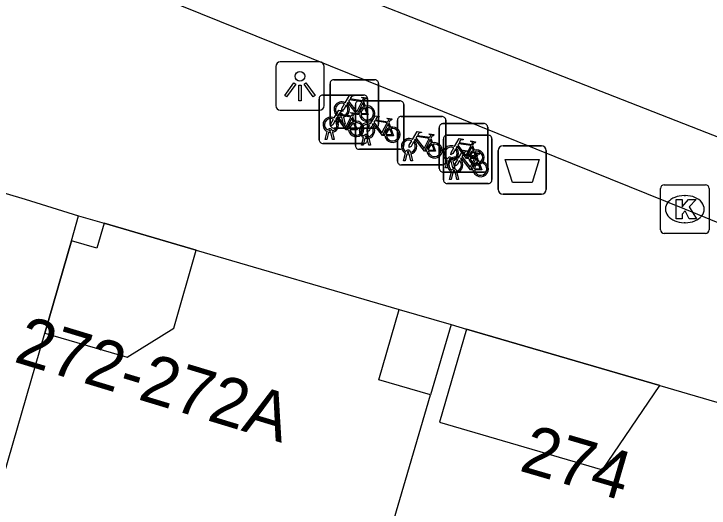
# Model space of a CAD drawing. Extents: x 162172 to 163187, y 382874 to 383684.
# Drawn here: x 163028.07 to 163042.41, y 383640.15 to 383650.35 of the extents above; entities that cross this region are included whole.
import ezdxf

# ---------------------------------------------------------------- set-up
doc = ezdxf.new("R2010")
doc.units = 0
for name, color, linetype in [('IMGEO_Afvalbak', 7, 'Continuous'), ('IMGEO_Fietsenrek', 7, 'Continuous'), ('IMGEO_Kolk', 7, 'Continuous'), ('IMGEO_Lichtpunt', 7, 'Continuous'), ('IMGEO_Pand', 7, 'Continuous'), ('IMGEO_Pand_nummerreeks', 7, 'Continuous'), ('IMGEO_Pand_overbouw', 7, 'Continuous'), ('IMGEO_Rijbaan_lokaal_gesloten', 7, 'Continuous'), ('IMGEO_Voetgangersgebied_open', 7, 'Continuous'), ('IMGEO_Voetpad_open', 7, 'Continuous')]:
    doc.layers.add(name, color=color, linetype=linetype)

msp = doc.modelspace()

# ---------------------------------------------------------------- linework, layer by layer
at = {"layer": 'IMGEO_Afvalbak'}
for p, q in [((163038.159, 383647.633), (163038.949, 383647.633)), ((163038.949, 383647.633), (163038.159, 383647.633)), ((163038.059, 383646.733), (163038.059, 383647.533)), ((163038.059, 383647.533), (163038.059, 383646.733)), ((163039.049, 383647.533), (163039.049, 383646.733)), ((163039.049, 383646.733), (163039.049, 383647.533)), ((163038.949, 383646.633), (163038.159, 383646.633)), ((163038.159, 383646.633), (163038.949, 383646.633))]:
    msp.add_line(p, q, dxfattribs=at)
msp.add_lwpolyline([(163038.202, 383647.347), (163038.906, 383647.347), (163038.757, 383646.877), (163038.351, 383646.877), (163038.202, 383647.347)], dxfattribs=at)
for centre, start, end in [((163038.159, 383647.533), 90, 180), ((163038.159, 383647.533), 90, 180), ((163038.949, 383647.533), 0, 90), ((163038.949, 383647.533), 360, 90), ((163038.159, 383646.733), 180, 270), ((163038.159, 383646.733), 180, 270), ((163038.949, 383646.733), 270, 0), ((163038.949, 383646.733), 270, 0)]:
    msp.add_arc(centre, 0.1, start, end, dxfattribs=at)
at = {"layer": 'IMGEO_Fietsenrek'}
for p, q in [((163034.591, 383648.071), (163034.591, 383648.912)), ((163034.591, 383648.912), (163034.591, 383648.071)), ((163034.666, 383648.996), (163035.507, 383648.996)), ((163035.507, 383648.996), (163034.666, 383648.996)), ((163035.591, 383648.921), (163035.591, 383648.08)), ((163035.591, 383648.08), (163035.591, 383648.921)), ((163034.439, 383648.68), (163035.28, 383648.68)), ((163035.28, 383648.68), (163034.439, 383648.68)), ((163034.364, 383647.755), (163034.364, 383648.596)), ((163034.364, 383648.596), (163034.364, 383647.755)), ((163035.113, 383647.635), (163035.113, 383648.476)), ((163035.113, 383648.476), (163035.113, 383647.635)), ((163035.188, 383648.56), (163036.029, 383648.56)), ((163036.029, 383648.56), (163035.188, 383648.56)), ((163035.278, 383648.545), (163035.314, 383648.45)), ((163035.364, 383648.605), (163035.364, 383647.764)), ((163035.364, 383647.764), (163035.364, 383648.605)), ((163036.113, 383648.485), (163036.113, 383647.644)), ((163036.113, 383647.644), (163036.113, 383648.485)), ((163034.718, 383648.08), (163034.757, 383648.24)), ((163034.787, 383648.228), (163034.752, 383648.08)), ((163034.829, 383648.252), (163034.828, 383648.256)), ((163034.87, 383648.08), (163034.836, 383648.222)), ((163034.86, 383648.263), (163034.861, 383648.256)), ((163034.868, 383648.226), (163034.903, 383648.08)), ((163035.051, 383648.229), (163035.087, 383648.134)), ((163036.055, 383648.237), (163036.896, 383648.237)), ((163036.896, 383648.237), (163036.055, 383648.237)), ((163034.752, 383648.08), (163034.718, 383648.08)), ((163034.903, 383648.08), (163034.87, 383648.08)), ((163035.8, 383648.109), (163035.836, 383648.014)), ((163035.98, 383647.312), (163035.98, 383648.153)), ((163035.98, 383648.153), (163035.98, 383647.312)), ((163036.918, 383648.09), (163037.759, 383648.09)), ((163037.759, 383648.09), (163036.918, 383648.09)), ((163036.98, 383648.162), (163036.98, 383647.321)), ((163036.98, 383647.321), (163036.98, 383648.162)), ((163034.491, 383647.764), (163034.53, 383647.924)), ((163034.56, 383647.912), (163034.525, 383647.764)), ((163034.602, 383647.936), (163034.601, 383647.94)), ((163034.643, 383647.764), (163034.609, 383647.906)), ((163034.633, 383647.947), (163034.634, 383647.94)), ((163034.641, 383647.91), (163034.676, 383647.764)), ((163035.516, 383647.996), (163034.675, 383647.996)), ((163034.675, 383647.996), (163035.516, 383647.996)), ((163036.843, 383647.165), (163036.843, 383648.006)), ((163036.843, 383648.006), (163036.843, 383647.165)), ((163037.843, 383648.015), (163037.843, 383647.174)), ((163037.843, 383647.174), (163037.843, 383648.015)), ((163034.525, 383647.764), (163034.491, 383647.764)), ((163034.676, 383647.764), (163034.643, 383647.764)), ((163035.24, 383647.644), (163035.279, 383647.804)), ((163035.309, 383647.792), (163035.274, 383647.644)), ((163035.351, 383647.816), (163035.35, 383647.82)), ((163035.392, 383647.644), (163035.358, 383647.786)), ((163035.382, 383647.827), (163035.383, 383647.82)), ((163035.39, 383647.79), (163035.425, 383647.644)), ((163036.667, 383647.786), (163036.703, 383647.691)), ((163036.93, 383646.927), (163036.93, 383647.768)), ((163036.93, 383647.768), (163036.93, 383646.927)), ((163037.005, 383647.852), (163037.846, 383647.852)), ((163037.846, 383647.852), (163037.005, 383647.852)), ((163037.93, 383647.777), (163037.93, 383646.936)), ((163037.93, 383646.936), (163037.93, 383647.777)), ((163035.289, 383647.68), (163034.448, 383647.68)), ((163034.448, 383647.68), (163035.289, 383647.68)), ((163035.274, 383647.644), (163035.24, 383647.644)), ((163035.425, 383647.644), (163035.392, 383647.644)), ((163037.53, 383647.639), (163037.566, 383647.544)), ((163036.038, 383647.56), (163035.197, 383647.56)), ((163035.197, 383647.56), (163036.038, 383647.56)), ((163036.107, 383647.321), (163036.146, 383647.481)), ((163036.176, 383647.469), (163036.141, 383647.321)), ((163036.218, 383647.493), (163036.217, 383647.497)), ((163036.259, 383647.321), (163036.225, 383647.463)), ((163036.249, 383647.504), (163036.25, 383647.497)), ((163036.257, 383647.467), (163036.292, 383647.321)), ((163036.141, 383647.321), (163036.107, 383647.321)), ((163036.292, 383647.321), (163036.259, 383647.321)), ((163036.97, 383647.174), (163037.009, 383647.334)), ((163037.039, 383647.322), (163037.004, 383647.174)), ((163037.081, 383647.346), (163037.08, 383647.35)), ((163037.122, 383647.174), (163037.088, 383647.316)), ((163037.112, 383647.357), (163037.113, 383647.35)), ((163037.12, 383647.32), (163037.155, 383647.174)), ((163037.617, 383647.401), (163037.653, 383647.306)), ((163036.905, 383647.237), (163036.064, 383647.237)), ((163036.064, 383647.237), (163036.905, 383647.237)), ((163037.004, 383647.174), (163036.97, 383647.174)), ((163037.155, 383647.174), (163037.122, 383647.174)), ((163037.768, 383647.09), (163036.927, 383647.09)), ((163036.927, 383647.09), (163037.768, 383647.09)), ((163037.057, 383646.936), (163037.096, 383647.096)), ((163037.126, 383647.084), (163037.091, 383646.936)), ((163037.168, 383647.108), (163037.167, 383647.112)), ((163037.209, 383646.936), (163037.175, 383647.078)), ((163037.199, 383647.119), (163037.2, 383647.112)), ((163037.207, 383647.082), (163037.242, 383646.936)), ((163037.091, 383646.936), (163037.057, 383646.936)), ((163037.242, 383646.936), (163037.209, 383646.936)), ((163037.855, 383646.852), (163037.014, 383646.852)), ((163037.014, 383646.852), (163037.855, 383646.852))]:
    msp.add_line(p, q, dxfattribs=at)
for points in [[(163034.904, 383648.522), (163034.999, 383648.686), (163035.085, 383648.672), (163035.087, 383648.663), (163035.031, 383648.652), (163035.004, 383648.607), (163035.26, 383648.566)], [(163035.26, 383648.566), (163035.285, 383648.615), (163035.279, 383648.619), (163035.256, 383648.623), (163035.244, 383648.63), (163035.243, 383648.633), (163035.245, 383648.638), (163035.34, 383648.623), (163035.342, 383648.613), (163035.332, 383648.6), (163035.32, 383648.594), (163035.306, 383648.6), (163035.278, 383648.545)], [(163034.925, 383648.47), (163034.873, 383648.38), (163034.833, 383648.355), (163034.834, 383648.402), (163034.889, 383648.496)], [(163035.2, 383648.278), (163035.15, 383648.278), (163034.959, 383648.529), (163034.94, 383648.497)], [(163035.247, 383648.541), (163034.99, 383648.582), (163034.973, 383648.553), (163035.14, 383648.333), (163035.247, 383648.541)], [(163035.295, 383648.443), (163035.265, 383648.52), (163035.156, 383648.302), (163035.199, 383648.302)], [(163034.677, 383648.206), (163034.772, 383648.37), (163034.858, 383648.356), (163034.86, 383648.347), (163034.804, 383648.336), (163034.777, 383648.291), (163035.033, 383648.25)], [(163035.033, 383648.25), (163035.058, 383648.299), (163035.052, 383648.303), (163035.029, 383648.307), (163035.017, 383648.314), (163035.016, 383648.317), (163035.018, 383648.322), (163035.113, 383648.307), (163035.115, 383648.297), (163035.105, 383648.284), (163035.093, 383648.278), (163035.079, 383648.284), (163035.051, 383648.229)], [(163035.229, 383648.302), (163035.349, 383648.301), (163035.305, 383648.415)], [(163035.325, 383648.422), (163035.38, 383648.277), (163035.23, 383648.277)], [(163034.698, 383648.154), (163034.646, 383648.064), (163034.606, 383648.039), (163034.607, 383648.086), (163034.662, 383648.18)], [(163034.973, 383647.962), (163034.923, 383647.962), (163034.732, 383648.213), (163034.713, 383648.181)], [(163035.02, 383648.225), (163034.763, 383648.266), (163034.746, 383648.237), (163034.913, 383648.017), (163035.02, 383648.225)], [(163035.068, 383648.127), (163035.038, 383648.204), (163034.929, 383647.986), (163034.972, 383647.986)], [(163035.426, 383648.086), (163035.521, 383648.25), (163035.607, 383648.236), (163035.609, 383648.227), (163035.553, 383648.216), (163035.526, 383648.171), (163035.782, 383648.13)], [(163035.782, 383648.13), (163035.807, 383648.179), (163035.801, 383648.183), (163035.778, 383648.187), (163035.766, 383648.194), (163035.765, 383648.197), (163035.767, 383648.202), (163035.862, 383648.187), (163035.864, 383648.177), (163035.854, 383648.164), (163035.842, 383648.158), (163035.828, 383648.164), (163035.8, 383648.109)], [(163035.002, 383647.986), (163035.122, 383647.985), (163035.078, 383648.099)], [(163035.098, 383648.106), (163035.153, 383647.961), (163035.003, 383647.961)], [(163035.447, 383648.034), (163035.395, 383647.944), (163035.355, 383647.919), (163035.356, 383647.966), (163035.411, 383648.06)], [(163035.722, 383647.842), (163035.672, 383647.842), (163035.481, 383648.093), (163035.462, 383648.061)], [(163035.769, 383648.105), (163035.512, 383648.146), (163035.495, 383648.117), (163035.662, 383647.897), (163035.769, 383648.105)], [(163035.817, 383648.007), (163035.787, 383648.084), (163035.678, 383647.866), (163035.721, 383647.866)], [(163035.751, 383647.866), (163035.871, 383647.865), (163035.827, 383647.979)], [(163035.847, 383647.986), (163035.902, 383647.841), (163035.752, 383647.841)], [(163036.293, 383647.763), (163036.388, 383647.927), (163036.474, 383647.913), (163036.476, 383647.904), (163036.42, 383647.893), (163036.393, 383647.848), (163036.649, 383647.807)], [(163036.589, 383647.519), (163036.539, 383647.519), (163036.348, 383647.77), (163036.329, 383647.738)], [(163036.636, 383647.782), (163036.379, 383647.823), (163036.362, 383647.794), (163036.529, 383647.574), (163036.636, 383647.782)], [(163036.684, 383647.684), (163036.654, 383647.761), (163036.545, 383647.543), (163036.588, 383647.543)], [(163036.649, 383647.807), (163036.674, 383647.856), (163036.668, 383647.86), (163036.645, 383647.864), (163036.633, 383647.871), (163036.632, 383647.874), (163036.634, 383647.879), (163036.729, 383647.864), (163036.731, 383647.854), (163036.721, 383647.841), (163036.709, 383647.835), (163036.695, 383647.841), (163036.667, 383647.786)], [(163037.156, 383647.616), (163037.251, 383647.78), (163037.337, 383647.766), (163037.339, 383647.757), (163037.283, 383647.746), (163037.256, 383647.701), (163037.512, 383647.66)], [(163036.314, 383647.711), (163036.262, 383647.621), (163036.222, 383647.596), (163036.223, 383647.643), (163036.278, 383647.737)], [(163036.618, 383647.543), (163036.738, 383647.542), (163036.694, 383647.656)], [(163036.714, 383647.663), (163036.769, 383647.518), (163036.619, 383647.518)], [(163037.452, 383647.372), (163037.402, 383647.372), (163037.211, 383647.623), (163037.192, 383647.591)], [(163037.499, 383647.635), (163037.242, 383647.676), (163037.225, 383647.647), (163037.392, 383647.427), (163037.499, 383647.635)], [(163037.547, 383647.537), (163037.517, 383647.614), (163037.408, 383647.396), (163037.451, 383647.396)], [(163037.512, 383647.66), (163037.537, 383647.709), (163037.531, 383647.713), (163037.508, 383647.717), (163037.496, 383647.724), (163037.495, 383647.727), (163037.497, 383647.732), (163037.592, 383647.717), (163037.594, 383647.707), (163037.584, 383647.694), (163037.572, 383647.688), (163037.558, 383647.694), (163037.53, 383647.639)], [(163037.177, 383647.564), (163037.125, 383647.474), (163037.085, 383647.449), (163037.086, 383647.496), (163037.141, 383647.59)], [(163037.243, 383647.378), (163037.338, 383647.542), (163037.424, 383647.528), (163037.426, 383647.519), (163037.37, 383647.508), (163037.343, 383647.463), (163037.599, 383647.422)], [(163037.481, 383647.396), (163037.601, 383647.395), (163037.557, 383647.509)], [(163037.577, 383647.516), (163037.632, 383647.371), (163037.482, 383647.371)], [(163037.599, 383647.422), (163037.624, 383647.471), (163037.618, 383647.475), (163037.595, 383647.479), (163037.583, 383647.486), (163037.582, 383647.489), (163037.584, 383647.494), (163037.679, 383647.479), (163037.681, 383647.469), (163037.671, 383647.456), (163037.659, 383647.45), (163037.645, 383647.456), (163037.617, 383647.401)], [(163037.264, 383647.326), (163037.212, 383647.236), (163037.172, 383647.211), (163037.173, 383647.258), (163037.228, 383647.352)], [(163037.539, 383647.134), (163037.489, 383647.134), (163037.298, 383647.385), (163037.279, 383647.353)], [(163037.586, 383647.397), (163037.329, 383647.438), (163037.312, 383647.409), (163037.479, 383647.189), (163037.586, 383647.397)], [(163037.634, 383647.299), (163037.604, 383647.376), (163037.495, 383647.158), (163037.538, 383647.158)], [(163037.568, 383647.158), (163037.688, 383647.157), (163037.644, 383647.271)], [(163037.664, 383647.278), (163037.719, 383647.133), (163037.569, 383647.133)]]:
    msp.add_lwpolyline(points, dxfattribs=at)
for centre, radius, start, end in [((163034.669, 383648.918), 0.0779, 92.4484, 184.2845), ((163034.669, 383648.918), 0.0779, 92.4484, 184.2845), ((163035.513, 383648.918), 0.0779, 2.4484, 94.2845), ((163035.513, 383648.918), 0.0779, 2.4484, 94.2845), ((163034.442, 383648.602), 0.0779, 92.4484, 184.2845), ((163034.442, 383648.602), 0.0779, 92.4484, 184.2845), ((163035.286, 383648.602), 0.0779, 2.4484, 94.2845), ((163035.286, 383648.602), 0.0779, 2.4484, 94.2845), ((163034.831, 383648.381), 0.159, 62.6766, 242.1369), ((163034.831, 383648.381), 0.129, 63.3192, 238.903), ((163034.831, 383648.381), 0.129, 283.6043, 43.4302), ((163034.831, 383648.381), 0.159, 283.5766, 46.6042), ((163035.191, 383648.482), 0.0779, 92.4484, 184.2845), ((163035.191, 383648.482), 0.0779, 92.4484, 184.2845), ((163036.035, 383648.482), 0.0779, 2.4484, 94.2845), ((163036.035, 383648.482), 0.0779, 2.4484, 94.2845), ((163035.358, 383648.297), 0.159, 113.3408, 178.3217), ((163035.358, 383648.297), 0.159, 187.0065, 105.7708), ((163035.358, 383648.297), 0.129, 113.923, 177.9556), ((163035.358, 383648.297), 0.129, 188.6715, 104.5883), ((163034.604, 383648.065), 0.159, 62.6766, 242.1369), ((163034.604, 383648.065), 0.129, 63.3192, 238.903), ((163034.604, 383648.065), 0.159, 283.5766, 46.6042), ((163034.811, 383648.252), 0.0499, 12.8025, 158.6934), ((163034.831, 383648.381), 0.159, 253.9967, 271.7867), ((163034.811, 383648.252), 0.0174, 12.8025, 163.4502), ((163034.831, 383648.381), 0.129, 253.415, 269.0204), ((163036.058, 383648.159), 0.0779, 92.4484, 184.2845), ((163036.058, 383648.159), 0.0779, 92.4484, 184.2845), ((163036.902, 383648.159), 0.0779, 2.4484, 94.2845), ((163036.902, 383648.159), 0.0779, 2.4484, 94.2845), ((163034.669, 383648.074), 0.0779, 182.4484, 274.2845), ((163034.669, 383648.074), 0.0779, 182.4484, 274.2845), ((163034.604, 383648.065), 0.129, 283.6043, 43.4302), ((163035.131, 383647.981), 0.159, 113.3408, 178.3217), ((163035.131, 383647.981), 0.159, 187.0065, 105.7708), ((163035.131, 383647.981), 0.129, 113.923, 177.9556), ((163035.131, 383647.981), 0.129, 188.6715, 104.5883), ((163035.353, 383647.945), 0.159, 62.6766, 242.1369), ((163035.353, 383647.945), 0.129, 63.3192, 238.903), ((163035.353, 383647.945), 0.129, 283.6043, 43.4302), ((163035.353, 383647.945), 0.159, 283.5766, 46.6042), ((163035.513, 383648.074), 0.0779, 272.4484, 4.2845), ((163035.513, 383648.074), 0.0779, 272.4484, 4.2845), ((163036.921, 383648.012), 0.0779, 92.4484, 184.2845), ((163036.921, 383648.012), 0.0779, 92.4484, 184.2845), ((163037.765, 383648.012), 0.0779, 2.4484, 94.2845), ((163037.765, 383648.012), 0.0779, 2.4484, 94.2845), ((163034.584, 383647.936), 0.0499, 12.8025, 158.6934), ((163034.604, 383648.065), 0.159, 253.9967, 271.7867), ((163034.584, 383647.936), 0.0174, 12.8025, 163.4502), ((163034.604, 383648.065), 0.129, 253.415, 269.0204), ((163035.88, 383647.861), 0.159, 113.3408, 178.3217), ((163035.88, 383647.861), 0.159, 187.0065, 105.7708), ((163035.88, 383647.861), 0.129, 113.923, 177.9556), ((163035.88, 383647.861), 0.129, 188.6715, 104.5883), ((163034.442, 383647.758), 0.0779, 182.4484, 274.2845), ((163034.442, 383647.758), 0.0779, 182.4484, 274.2845), ((163035.333, 383647.816), 0.0499, 12.8025, 158.6934), ((163035.286, 383647.758), 0.0779, 272.4484, 4.2845), ((163035.286, 383647.758), 0.0779, 272.4484, 4.2845), ((163035.353, 383647.945), 0.159, 253.9967, 271.7867), ((163035.333, 383647.816), 0.0174, 12.8025, 163.4502), ((163035.353, 383647.945), 0.129, 253.415, 269.0204), ((163036.22, 383647.622), 0.159, 62.6766, 242.1369), ((163036.22, 383647.622), 0.129, 63.3192, 238.903), ((163037.008, 383647.774), 0.0779, 92.4484, 184.2845), ((163037.008, 383647.774), 0.0779, 92.4484, 184.2845), ((163037.852, 383647.774), 0.0779, 2.4484, 94.2845), ((163037.852, 383647.774), 0.0779, 2.4484, 94.2845), ((163035.191, 383647.638), 0.0779, 182.4484, 274.2845), ((163035.191, 383647.638), 0.0779, 182.4484, 274.2845), ((163036.035, 383647.638), 0.0779, 272.4484, 4.2845), ((163036.035, 383647.638), 0.0779, 272.4484, 4.2845), ((163036.22, 383647.622), 0.129, 283.6043, 43.4302), ((163036.22, 383647.622), 0.159, 283.5766, 46.6042), ((163036.747, 383647.538), 0.159, 113.3408, 178.3217), ((163036.747, 383647.538), 0.159, 187.0065, 105.7708), ((163036.747, 383647.538), 0.129, 113.923, 177.9556), ((163036.747, 383647.538), 0.129, 188.6715, 104.5883), ((163037.083, 383647.475), 0.159, 62.6766, 242.1369), ((163037.083, 383647.475), 0.129, 63.3192, 238.903), ((163036.2, 383647.493), 0.0499, 12.8025, 158.6934), ((163036.22, 383647.622), 0.159, 253.9967, 271.7867), ((163036.2, 383647.493), 0.0174, 12.8025, 163.4502), ((163036.22, 383647.622), 0.129, 253.415, 269.0204), ((163037.083, 383647.475), 0.129, 283.6043, 43.4302), ((163037.083, 383647.475), 0.159, 283.5766, 46.6042), ((163037.61, 383647.391), 0.159, 113.3408, 178.3217), ((163037.61, 383647.391), 0.159, 187.0065, 105.7708), ((163037.61, 383647.391), 0.129, 113.923, 177.9556), ((163037.61, 383647.391), 0.129, 188.6715, 104.5883), ((163036.902, 383647.315), 0.0779, 272.4484, 4.2845), ((163036.902, 383647.315), 0.0779, 272.4484, 4.2845), ((163037.17, 383647.237), 0.159, 62.6766, 242.1369), ((163037.063, 383647.346), 0.0499, 12.8025, 158.6934), ((163037.083, 383647.475), 0.159, 253.9967, 271.7867), ((163037.17, 383647.237), 0.129, 63.3192, 238.903), ((163037.063, 383647.346), 0.0174, 12.8025, 163.4502), ((163037.083, 383647.475), 0.129, 253.415, 269.0204), ((163037.17, 383647.237), 0.129, 283.6043, 43.4302), ((163037.17, 383647.237), 0.159, 283.5766, 46.6042), ((163036.058, 383647.315), 0.0779, 182.4484, 274.2845), ((163036.058, 383647.315), 0.0779, 182.4484, 274.2845), ((163037.697, 383647.153), 0.159, 113.3408, 178.3217), ((163037.697, 383647.153), 0.159, 187.0065, 105.7708), ((163037.697, 383647.153), 0.129, 113.923, 177.9556), ((163037.697, 383647.153), 0.129, 188.6715, 104.5883), ((163037.765, 383647.168), 0.0779, 272.4484, 4.2845), ((163037.765, 383647.168), 0.0779, 272.4484, 4.2845), ((163036.921, 383647.168), 0.0779, 182.4484, 274.2845), ((163036.921, 383647.168), 0.0779, 182.4484, 274.2845), ((163037.15, 383647.108), 0.0499, 12.8025, 158.6934), ((163037.17, 383647.237), 0.159, 253.9967, 271.7867), ((163037.15, 383647.108), 0.0174, 12.8025, 163.4502), ((163037.17, 383647.237), 0.129, 253.415, 269.0204), ((163037.008, 383646.93), 0.0779, 182.4484, 274.2845), ((163037.008, 383646.93), 0.0779, 182.4484, 274.2845), ((163037.852, 383646.93), 0.0779, 272.4484, 4.2845), ((163037.852, 383646.93), 0.0779, 272.4484, 4.2845)]:
    msp.add_arc(centre, radius, start, end, dxfattribs=at)
at = {"layer": 'IMGEO_Kolk'}
for p, q in [((163041.408, 383645.899), (163041.408, 383646.751)), ((163041.483, 383646.825), (163042.335, 383646.825)), ((163042.409, 383646.751), (163042.409, 383645.899)), ((163041.896, 383646.605), (163041.921, 383646.605)), ((163041.919, 383646.045), (163041.894, 383646.045)), ((163042.335, 383645.825), (163041.483, 383645.825))]:
    msp.add_line(p, q, dxfattribs=at)
for points in [[(163041.408, 383645.899), (163041.408, 383646.751)], [(163041.483, 383646.825), (163042.335, 383646.825)], [(163042.409, 383646.751), (163042.409, 383645.899)], [(163041.729, 383646.525), (163041.852, 383646.525), (163041.852, 383646.374), (163041.982, 383646.525), (163042.146, 383646.525), (163042, 383646.374), (163042.153, 383646.125), (163042.001, 383646.125), (163041.916, 383646.289), (163041.852, 383646.222), (163041.852, 383646.125), (163041.729, 383646.125), (163041.729, 383646.525)], [(163042.335, 383645.825), (163041.483, 383645.825)]]:
    msp.add_lwpolyline(points, dxfattribs=at)
for centre, start, end in [((163041.485, 383646.749), 91.552, 178.448), ((163041.485, 383646.749), 91.552, 178.448), ((163042.333, 383646.749), 1.552, 88.448), ((163042.333, 383646.749), 1.552, 88.448), ((163041.485, 383645.901), 181.552, 268.448), ((163041.485, 383645.901), 181.552, 268.448), ((163042.333, 383645.901), 271.552, 358.448), ((163042.333, 383645.901), 271.552, 358.448)]:
    msp.add_arc(centre, 0.0765, start, end, dxfattribs=at)
for centre, major_axis, ratio, start_param, end_param in [((163041.895, 383646.325), (-0.387, 0.002), 0.722429, 4.712389, 7.853982), ((163041.92, 383646.325), (-0.39, 0.002), 0.717154, 1.570796, 4.712389)]:
    msp.add_ellipse(centre, major_axis=major_axis, ratio=ratio, start_param=start_param, end_param=end_param, dxfattribs=at)
at = {"layer": 'IMGEO_Lichtpunt'}
for p, q in [((163034.372, 383649.363), (163033.564, 383649.363)), ((163034.372, 383649.363), (163033.564, 383649.363)), ((163033.47, 383649.268), (163033.47, 383648.461)), ((163033.47, 383649.268), (163033.47, 383648.461)), ((163034.466, 383648.461), (163034.466, 383649.268)), ((163034.466, 383648.461), (163034.466, 383649.268)), ((163033.564, 383648.367), (163034.372, 383648.367)), ((163033.564, 383648.367), (163034.372, 383648.367))]:
    msp.add_line(p, q, dxfattribs=at)
for points in [[(163033.844, 383648.932), (163033.883, 383648.904), (163033.695, 383648.642), (163033.657, 383648.669), (163033.844, 383648.932)], [(163034.056, 383648.904), (163034.094, 383648.931), (163034.281, 383648.669), (163034.242, 383648.641), (163034.056, 383648.904)], [(163033.946, 383648.884), (163033.993, 383648.884), (163033.993, 383648.562), (163033.946, 383648.562), (163033.946, 383648.884)]]:
    msp.add_lwpolyline(points, dxfattribs=at)
msp.add_circle((163033.969, 383649.066), 0.0994, dxfattribs=at)
for centre, start, end in [((163033.564, 383649.268), 90, 180), ((163033.564, 383649.268), 90, 180), ((163034.372, 383649.268), 0, 90), ((163034.372, 383649.268), 0, 90), ((163033.564, 383648.461), 180, 270), ((163033.564, 383648.461), 180, 270), ((163034.372, 383648.461), 270, 0), ((163034.372, 383648.461), 270, 360)]:
    msp.add_arc(centre, 0.0946, start, end, dxfattribs=at)
at = {"layer": 'IMGEO_Pand'}
for points in [[(163029.254, 383645.67), (163029.404, 383646.189)], [(163029.404, 383646.189), (163029.932, 383646.035)], [(163029.932, 383646.035), (163029.782, 383645.516), (163029.254, 383645.67)], [(163028.705, 383643.768), (163030.404, 383643.271), (163031.366, 383643.865), (163031.832, 383645.479)], [(163031.832, 383645.479), (163036.017, 383644.256)], [(163036.666, 383642.493), (163035.598, 383642.805), (163036.017, 383644.256)], [(163037.09, 383643.942), (163036.666, 383642.493)], [(163037.09, 383643.942), (163037.407, 383643.849)], [(163028.669, 383615.186), (163021.049, 383617.44), (163025.61, 383633.12), (163026.254, 383635.284), (163028.705, 383643.768)], [(163037.407, 383643.849), (163036.845, 383641.93), (163040.214, 383640.945), (163041.39, 383642.685)], [(163041.39, 383642.685), (163044.306, 383641.832)], [(163028.669, 383615.186), (163036.666, 383642.493)]]:
    msp.add_lwpolyline(points, dxfattribs=at)
at = {"layer": 'IMGEO_Pand_overbouw'}
for points in [[(163031.832, 383645.479), (163029.932, 383646.035), (163029.782, 383645.516), (163029.254, 383645.67), (163028.705, 383643.768), (163030.404, 383643.271), (163031.366, 383643.865)], [(163041.39, 383642.685), (163037.407, 383643.849), (163036.845, 383641.93), (163040.214, 383640.945)]]:
    msp.add_lwpolyline(points, close=True, dxfattribs=at)
at = {"layer": 'IMGEO_Rijbaan_lokaal_gesloten'}
for points in [[(162873.508, 383679.63), (162885.463, 383682.743), (162894.18, 383683.491), (162901.777, 383683.615), (162914.105, 383683.366), (162924.192, 383682.619), (162934.684, 383681.123), (162939.851, 383679.939), (162950.499, 383677.261), (162960.99, 383674.022), (162983.032, 383667.294), (162989.757, 383665.301), (163013.044, 383658.698), (163024.002, 383654.96), (163028.485, 383653.341), (163043.429, 383647.484), (163052.022, 383644.369), (163086.034, 383633.689), (163088.633, 383632.908), (163092.051, 383630.905)], [(163043.974, 383645.475), (163041.909, 383646.326), (163031.536, 383650.512), (163025.884, 383652.804), (163023.094, 383653.954), (163023.02, 383653.98), (163022.946, 383654.004)]]:
    msp.add_lwpolyline(points, dxfattribs=at)
at = {"layer": 'IMGEO_Voetgangersgebied_open'}
msp.add_lwpolyline([(163028.705, 383643.768), (163029.254, 383645.67)], dxfattribs=at)
at = {"layer": 'IMGEO_Voetpad_open'}
for points in [[(163023.648, 383647.852), (163025.312, 383647.416), (163027.91, 383646.645), (163028.3, 383646.532), (163029.404, 383646.189)], [(163029.932, 383646.035), (163031.832, 383645.479)], [(163036.017, 383644.256), (163037.09, 383643.942)], [(163037.407, 383643.849), (163041.39, 383642.685)]]:
    msp.add_lwpolyline(points, dxfattribs=at)

# ---------------------------------------------------------------- texts
at = {"layer": 'IMGEO_Pand_nummerreeks'}
for s, rotation, p in [('272-272A', 343.1436, (163028.043, 383643.182)), ('274', 343.6994, (163038.47, 383640.933))]:
    msp.add_text(s, height=1, rotation=rotation, dxfattribs=at).set_placement(p)

doc.saveas('drawing.dxf')
